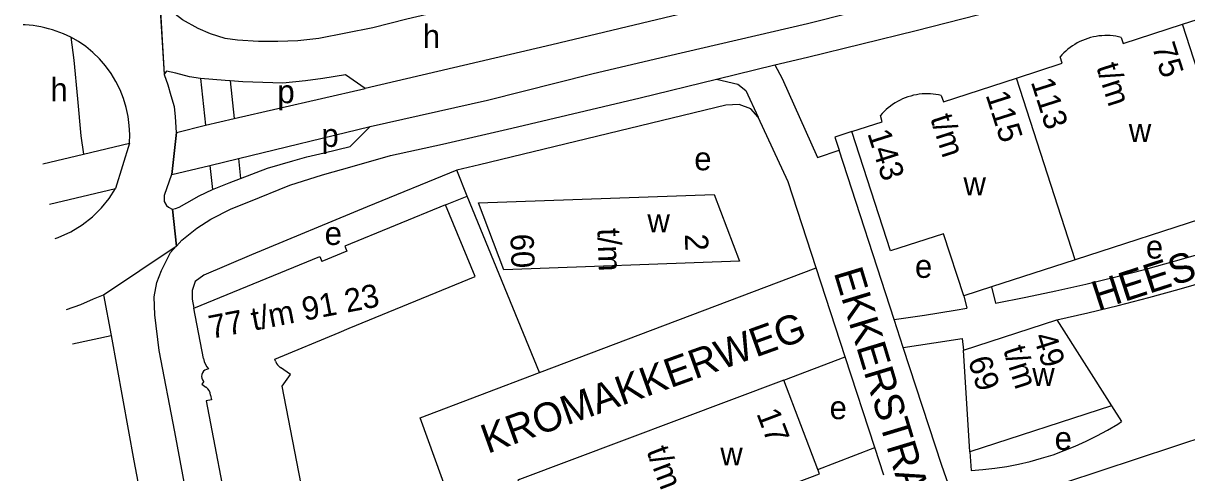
# Model space of a CAD drawing. Extents: x 159261 to 160849, y 382514 to 384534.
# Drawn here: x 159265.6 to 159465.8, y 383933.8 to 384011.2 of the extents above; entities that cross this region are included whole.
import ezdxf

# ---------------------------------------------------------------- set-up
doc = ezdxf.new("R2010")
doc.units = 0
for name, color, linetype in [('BLT_Basislijn', 7, 'Continuous'), ('BLT_Bebouwing', 7, 'Continuous'), ('BLT_Centroide', 7, 'Continuous'), ('BLT_Huisnummer_reeks', 7, 'Continuous'), ('BLT_Onderverdeling_panden', 7, 'Continuous'), ('BLT_Straatnaam', 7, 'Continuous'), ('BLT_Vlakafsluiter', 7, 'Continuous')]:
    doc.layers.add(name, color=color, linetype=linetype)

msp = doc.modelspace()

# ---------------------------------------------------------------- linework, layer by layer
at = {"layer": 'BLT_Basislijn'}
for p, q in [((159296.08, 384001.69), (159296.95, 383993.63)), ((159301.18, 384001.28), (159301.88, 383994.77)), ((159301.88, 383994.77), (159324.43, 383999.94)), ((159291.93, 383992.36), (159296.95, 383993.63)), ((159296.95, 383993.63), (159301.88, 383994.77)), ((159302.62, 383987.91), (159325.29, 383993.4)), ((159291.88, 383992.35), (159291.93, 383992.36)), ((159275.96, 383988.67), (159283.84, 383990.54)), ((159415.46, 383960.21), (159405.98, 383989.31)), ((159268.97, 383987.01), (159275.96, 383988.67)), ((159297.69, 383986.72), (159302.62, 383987.91)), ((159302.62, 383987.91), (159302.99, 383984.48)), ((159291.08, 383985.12), (159291.13, 383985.13)), ((159291.13, 383985.13), (159297.69, 383986.72)), ((159297.69, 383986.72), (159298.13, 383982.55)), ((159342, 383981.44), (159340.18, 383985.87)), ((159270.08, 383980.05), (159281.46, 383982.75)), ((159338.27, 383979.9), (159342, 383981.44)), ((159354.44, 383951.07), (159342, 383981.44)), ((159354.44, 383951.07), (159402.05, 383969.07)), ((159432.21, 383965.78), (159432.92, 383963.01)), ((159279.42, 383964.43), (159280.7, 383957.41)), ((159427.44, 383964.23), (159427.98, 383962.13)), ((159417.03, 383955.37), (159415.46, 383960.21)), ((159274.03, 383955.97), (159280.7, 383957.41)), ((159280.7, 383957.41), (159284.62, 383935.86)), ((159427.15, 383956.92), (159427.38, 383954.92)), ((159396.47, 383949.76), (159407.05, 383953.75)), ((159333.9, 383943.27), (159354.44, 383951.07)), ((159452.88, 383945.31), (159454.61, 383942.62)), ((159339.99, 383926.43), (159333.9, 383943.27)), ((159402.31, 383934.35), (159412.13, 383938.16)), ((159428.5, 383937.37), (159428.7, 383934.2))]:
    msp.add_line(p, q, dxfattribs=at)
for points in [[(159400.56, 384011.12), (159430.81, 384018.83), (159463.86, 384027.76), (159481.81, 384032.92), (159500, 384038.2), (159533.17, 384048.93)], [(159394.93, 384004), (159400.56, 384005.37), (159419.25, 384009.94), (159435.2, 384014.04), (159450.04, 384018.03), (159463.6, 384021.81), (159479.46, 384026.45), (159493.27, 384030.61), (159508.35, 384035.3), (159517.69, 384038.25), (159519.24, 384038.71)], [(159370.45, 384017.47), (159367.25, 384017.33), (159362.33, 384017.2), (159355.8, 384017.07), (159351.33, 384016.41), (159349.06, 384016.01), (159331.62, 384011.88), (159325.76, 384010.41), (159321.11, 384009.48), (159316.45, 384008.55), (159312.85, 384008.15), (159309.39, 384008.02), (159306.06, 384008.02), (159302.47, 384008.28), (159300.34, 384008.55), (159297.81, 384009.35), (159295.68, 384010.28), (159293.01, 384011.75), (159290.48, 384013.74), (159289.07, 384015.22)], [(159395.66, 384016.72), (159377.21, 384012.42), (159356.57, 384007.49), (159324.43, 383999.94)], [(159273.76, 384008.78), (159273.15, 384009.07), (159272.53, 384009.35), (159271.9, 384009.6), (159271.26, 384009.84), (159270.61, 384010.05), (159269.95, 384010.24), (159269.29, 384010.4), (159268.62, 384010.55), (159267.94, 384010.67), (159267.27, 384010.77), (159266.59, 384010.85), (159265.91, 384010.9), (159265.58, 384010.91)], [(159325.29, 383993.4), (159345.47, 383997.92), (159363.44, 384002.45), (159376.35, 384005.51), (159400.56, 384011.12)], [(159273.76, 384008.78), (159274.26, 384004.85), (159274.89, 383998.15), (159275.51, 383991.8), (159275.96, 383988.67)], [(159283.84, 383990.54), (159283.9, 383992.04), (159283.83, 383993.58), (159283.64, 383995.13), (159283.32, 383996.68), (159282.86, 383998.22), (159282.26, 383999.72), (159281.54, 384001.17), (159280.7, 384002.55), (159279.74, 384003.86), (159278.69, 384005.06), (159277.54, 384006.17), (159276.33, 384007.16), (159275.07, 384008.03), (159273.76, 384008.78)], [(159394.93, 384004), (159396.21, 384001.67), (159402.29, 383988.1), (159405.98, 383989.31)], [(159289.86, 384002.43), (159289.82, 384002.36)], [(159289.82, 384002.36), (159290.44, 384000.56), (159290.99, 383998.76), (159291.54, 383996.88), (159291.7, 383995.08), (159291.88, 383992.35)], [(159296.08, 384001.69), (159294.2, 384001.97), (159291.85, 384002.6), (159290.21, 384002.91), (159289.86, 384002.43)], [(159291.94, 383972.82), (159292.89, 383973.83), (159295.43, 383975.93), (159297.86, 383977.47), (159301.39, 383979.24), (159304.38, 383980.46), (159311.45, 383983.33), (159317.08, 383985.1), (159322.16, 383986.54), (159328.79, 383988.42), (159337.72, 383990.37), (159349.65, 383993.14), (159371.75, 383998.33), (159384.87, 384001.54)], [(159301.18, 384001.28), (159300.31, 384001.35), (159296.08, 384001.69)], [(159324.43, 383999.94), (159321.04, 384002.29), (159317.13, 384001.66), (159314.16, 384001.27), (159310.24, 384000.88), (159303.36, 384001.11), (159301.18, 384001.28)], [(159384.87, 384001.54), (159388.54, 384000.7), (159389.95, 383999.62), (159392.06, 383995.04)], [(159392.06, 383995.04), (159390.79, 383996.46), (159388.78, 383997.19), (159386.51, 383997.11)], [(159386.51, 383997.11), (159344.08, 383986.82)], [(159302.99, 383984.48), (159307.6, 383986.23), (159311.99, 383987.49), (159314.41, 383988.19), (159317.39, 383988.89), (159321.85, 383989.99), (159325.29, 383993.4)], [(159402.05, 383969.07), (159397.22, 383983.89), (159392.06, 383995.04)], [(159408.16, 383992.53), (159405.24, 383991.57), (159405.98, 383989.31)], [(159340.18, 383985.87), (159324.79, 383979.6), (159304.88, 383971.3), (159296.65, 383967.79), (159295.15, 383966.75), (159294.63, 383965.15), (159294.63, 383963.68), (159294.96, 383962.11)], [(159344.08, 383986.82), (159340.18, 383985.87)], [(159291.08, 383985.12), (159289.82, 383981.54), (159289.82, 383980.52), (159290.21, 383979.81), (159290.6, 383979.5), (159291.23, 383979.19)], [(159298.13, 383982.55), (159301.01, 383983.73), (159302.99, 383984.48)], [(159271.05, 383974.15), (159271.61, 383974.32), (159273.75, 383975.27), (159275.72, 383976.46), (159277.5, 383977.85), (159279.05, 383979.39), (159280.38, 383981.04), (159281.46, 383982.75)], [(159291.28, 383979.2), (159291.78, 383979.27), (159292.4, 383979.5), (159293.73, 383980.28), (159295.84, 383981.46), (159298.13, 383982.55)], [(159291.23, 383979.19), (159291.28, 383979.2)], [(159432.92, 383963.01), (159438.12, 383964.03), (159443.3, 383965.12), (159448.47, 383966.29), (159453.62, 383967.53), (159458.75, 383968.86), (159463.86, 383970.26), (159468.95, 383971.74), (159473.57, 383973.15)], [(159288.23, 383960.98), (159288.14, 383964.1), (159288.58, 383966.53), (159289.35, 383968.63), (159290.9, 383971.73), (159291.89, 383972.78)], [(159291.89, 383972.78), (159291.94, 383972.82)], [(159407.05, 383953.75), (159402.05, 383969.07)], [(159443.48, 383960.15), (159448.77, 383961.34), (159454.03, 383962.61), (159459.27, 383963.96), (159464.5, 383965.38), (159469.7, 383966.88), (159470.51, 383967.12)], [(159273.05, 383961.93), (159275.51, 383962.78), (159277.69, 383963.76), (159279.42, 383964.43)], [(159544.84, 383965.1), (159432.28, 383927.93), (159430.03, 383927.56), (159427.78, 383927.93), (159425.9, 383928.68), (159423.65, 383935.07), (159417.03, 383955.37)], [(159415.46, 383960.21), (159420.7, 383960.95), (159425.94, 383961.78), (159427.98, 383962.13)], [(159301.97, 383886.49), (159295.19, 383922.02), (159291.67, 383940.82), (159288.95, 383954.87), (159288.23, 383960.98)], [(159417.03, 383955.37), (159422.31, 383956.14), (159427.15, 383956.92)], [(159412.13, 383938.16), (159407.05, 383953.75)], [(159428.7, 383934.2), (159430.75, 383934.35), (159432.79, 383934.58), (159434.83, 383934.89), (159436.85, 383935.28), (159438.85, 383935.75), (159440.84, 383936.29), (159442.8, 383936.91), (159444.73, 383937.61), (159446.64, 383938.38), (159448.52, 383939.23), (159450.36, 383940.14), (159452.16, 383941.13), (159453.93, 383942.19), (159454.61, 383942.62)], [(159413.68, 383933.4), (159412.13, 383938.16)], [(159284.62, 383935.86), (159290.4, 383905.35), (159296.75, 383872.44), (159307.34, 383816.38), (159311.89, 383792.28), (159314.82, 383778.68), (159315.15, 383776.07), (159317.1, 383763.37)]]:
    msp.add_lwpolyline(points, dxfattribs=at)
at = {"layer": 'BLT_Bebouwing'}
for p, q in [((159465.07, 384011.02), (159475.28, 384014.34)), ((159454.87, 384007.71), (159465.07, 384011.02)), ((159436.54, 384001.75), (159444.35, 384004.29)), ((159423.93, 383997.65), (159436.54, 384001.75)), ((159408.16, 383992.53), (159413.42, 383994.23)), ((159343.93, 383980.27), (159384.47, 383981.72)), ((159384.47, 383981.72), (159388.83, 383970.2)), ((159348.28, 383968.75), (159343.93, 383980.27)), ((159471.87, 383978.67), (159446.63, 383970.47)), ((159388.83, 383970.2), (159348.28, 383968.75)), ((159446.63, 383970.47), (159432.21, 383965.78)), ((159432.21, 383965.78), (159427.44, 383964.23)), ((159427.38, 383954.92), (159443.48, 383960.15)), ((159443.48, 383960.15), (159452.88, 383945.31)), ((159428.5, 383937.37), (159427.38, 383954.92)), ((159309.45, 383952.24), (159309.31, 383952.39)), ((159402.31, 383934.35), (159396.47, 383949.76)), ((159452.88, 383945.31), (159428.5, 383937.37))]:
    msp.add_line(p, q, dxfattribs=at)
for points in [[(159454.51, 384008.76), (159454.06, 384008.86), (159453.6, 384008.95), (159453.13, 384009.01), (159452.66, 384009.05), (159452.18, 384009.07), (159451.69, 384009.07), (159451.2, 384009.04), (159450.71, 384009), (159450.23, 384008.92), (159449.74, 384008.83), (159449.26, 384008.71), (159448.78, 384008.57), (159448.31, 384008.41), (159447.85, 384008.22), (159447.4, 384008.02), (159446.96, 384007.79), (159446.54, 384007.55), (159446.13, 384007.28), (159445.73, 384007), (159445.35, 384006.7), (159444.99, 384006.39), (159444.65, 384006.07), (159444.32, 384005.73), (159444.02, 384005.39)], [(159454.51, 384008.76), (159454.87, 384007.71)], [(159444.35, 384004.29), (159444.02, 384005.39)], [(159423.57, 383998.74), (159423.12, 383998.84), (159422.66, 383998.92), (159422.19, 383998.98), (159421.71, 383999.02), (159421.23, 383999.04), (159420.75, 383999.04), (159420.26, 383999.01), (159419.77, 383998.96), (159419.28, 383998.88), (159418.8, 383998.78), (159418.32, 383998.66), (159417.84, 383998.52), (159417.37, 383998.35), (159416.92, 383998.16), (159416.47, 383997.95), (159416.03, 383997.72), (159415.61, 383997.47), (159415.2, 383997.21), (159414.81, 383996.92), (159414.43, 383996.62), (159414.07, 383996.31), (159413.73, 383995.98), (159413.41, 383995.64), (159413.11, 383995.29)], [(159423.57, 383998.74), (159423.93, 383997.65)], [(159413.42, 383994.23), (159413.11, 383995.29)], [(159427.44, 383964.23), (159423.96, 383974.95), (159414.84, 383971.98), (159408.16, 383992.53)], [(159338.27, 383979.9), (159320.91, 383972.79), (159321.28, 383971.93), (159316.98, 383970.18)], [(159321.67, 383958.68), (159343.36, 383967.58), (159338.27, 383979.9)], [(159294.96, 383962.11), (159316.61, 383971.02), (159316.98, 383970.18)], [(159296.63, 383953.44), (159294.96, 383962.11)], [(159308.97, 383953.03), (159308.85, 383953.38), (159319.94, 383957.97), (159321.67, 383958.68)], [(159296.63, 383953.44), (159296.74, 383952.94), (159296.92, 383952.46), (159297.17, 383952.02), (159297.45, 383951.66)], [(159297.45, 383951.66), (159297.14, 383951.6), (159296.85, 383951.47), (159296.61, 383951.26), (159296.42, 383951), (159296.31, 383950.71), (159296.27, 383950.39), (159296.31, 383950.08), (159296.43, 383949.79), (159296.62, 383949.53), (159296.65, 383949.5)], [(159308.97, 383953.03), (159309.18, 383952.6), (159309.31, 383952.39)], [(159309.45, 383952.24), (159309.78, 383951.94), (159309.84, 383951.89)], [(159310.09, 383878.29), (159323.19, 383880.82), (159313.75, 383930.08), (159310.15, 383948.69), (159311.58, 383950.73), (159309.84, 383951.89)], [(159296.65, 383949.5), (159296.33, 383949.07), (159297.02, 383948.56)], [(159396.47, 383949.76), (159350.99, 383932.61), (159350.7, 383932.49), (159352.21, 383928.51), (159346.88, 383926.48), (159350.7, 383916.31), (159356.06, 383918.35), (159356.84, 383916.29)], [(159297.83, 383947.16), (159297.74, 383947.56), (159297.57, 383947.93), (159297.34, 383948.26), (159297.04, 383948.54), (159297.02, 383948.56)], [(159297.83, 383947.16), (159297.98, 383946.33), (159297.06, 383946.18), (159301.27, 383924.25), (159302.21, 383924.43), (159303.09, 383919.83), (159302.15, 383919.66), (159305.7, 383901.27), (159306.58, 383901.44), (159307.5, 383896.86), (159306.57, 383896.69), (159310.09, 383878.29)], [(159356.84, 383916.29), (159402.59, 383933.62), (159402.31, 383934.35)]]:
    msp.add_lwpolyline(points, dxfattribs=at)
at = {"layer": 'BLT_Onderverdeling_panden'}
for p, q in [((159475.16, 383979.74), (159465.07, 384011.02)), ((159446.63, 383970.47), (159436.54, 384001.75))]:
    msp.add_line(p, q, dxfattribs=at)
at = {"layer": 'BLT_Vlakafsluiter'}
for p, q in [((159289.02, 384015.28), (159289.82, 384002.36)), ((159289.07, 384015.22), (159289.86, 384002.43)), ((159291.88, 383992.35), (159291.08, 383985.12)), ((159291.93, 383992.36), (159291.13, 383985.13)), ((159283.84, 383990.54), (159281.46, 383982.75)), ((159291.23, 383979.19), (159291.89, 383972.78)), ((159291.28, 383979.2), (159291.94, 383972.82)), ((159279.42, 383964.43), (159291.89, 383972.78))]:
    msp.add_line(p, q, dxfattribs=at)
msp.add_lwpolyline([(159384.87, 384001.54), (159394.93, 384004)], dxfattribs=at)

# ---------------------------------------------------------------- texts
at = {"layer": 'BLT_Centroide'}
for s, p in [('h', (159334.34, 384006.94)), ('h', (159270.25, 383997.77)), ('p', (159309.32, 383997.42)), ('w', (159455.84, 383990.75)), ('p', (159316.9, 383989.9)), ('e', (159381.06, 383985.87)), ('w', (159427.39, 383981.58)), ('w', (159373, 383975.2)), ('e', (159317.45, 383973.01)), ('e', (159458.78, 383970.67)), ('e', (159419.04, 383967.35)), ('w', (159439.23, 383948.75)), ('e', (159404.35, 383943.02)), ('e', (159443.08, 383937.72)), ('w', (159385.54, 383935.07))]:
    msp.add_text(s, height=4, dxfattribs=at).set_placement(p)
at = {"layer": 'BLT_Huisnummer_reeks'}
for s, rotation, p in [('75', 287.7051, (159459.79, 384007.17)), ('t/m', 287.7051, (159450.21, 384003.67)), ('113', 287.704, (159438.95, 384001.1)), ('115', 287.7051, (159431.17, 383998.85)), ('t/m', 287.7051, (159421.64, 383994.86)), ('143', 287.704, (159410.82, 383992.25)), ('t/m', 272.041, (159364.39, 383975.83)), ('60', 272.041, (159349.41, 383974.89)), ('2', 272.041, (159379.43, 383974.89)), ('77 t/m 91 23', 10.936, (159297.91, 383956.84)), ('49', 287.7049, (159439.36, 383957.26)), ('t/m', 287.7057, (159434.19, 383955)), ('69', 287.704, (159428.12, 383953.19)), ('17', 290.7711, (159391.72, 383944.01)), ('t/m', 290.7711, (159372.79, 383937.53))]:
    msp.add_text(s, height=4, rotation=rotation, dxfattribs=at).set_placement(p)
at = {"layer": 'BLT_Straatnaam'}
for s, height, rotation, p in [('HEESAKKERSTRAAT', 4.9999, 18.0521, (159450.5, 383961.71)), ('EKKERSTRAAT', 5, 286.8681, (159405.03, 383968.28)), ('KROMAKKERWEG', 5, 19.7627, (159345.49, 383937.04))]:
    msp.add_text(s, height=height, rotation=rotation, dxfattribs=at).set_placement(p)

doc.saveas('drawing.dxf')
